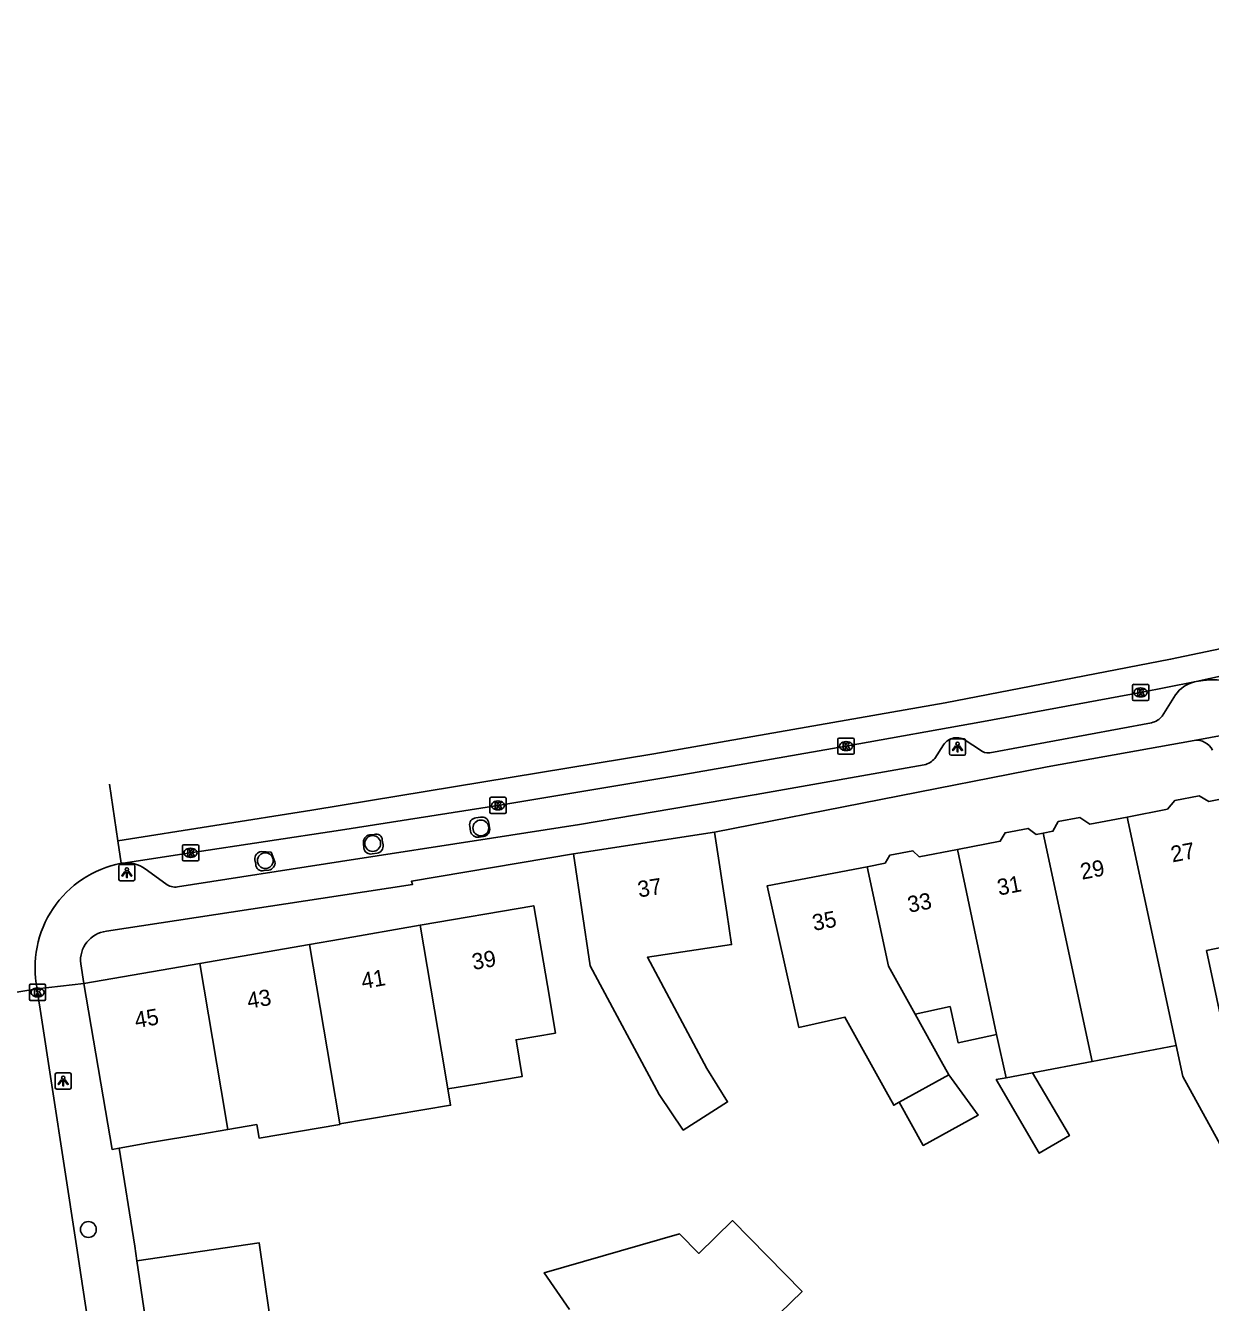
# Model space of a CAD drawing. Extents: x 159053 to 160041, y 380450 to 381422.
# Drawn here: x 159480.6 to 159553.7, y 381278.7 to 381357.6 of the extents above; entities that cross this region are included whole.
import ezdxf

# ---------------------------------------------------------------- set-up
doc = ezdxf.new("R2010")
doc.units = 0
for name, color, linetype in [('IMGEO_Boom', 7, 'Continuous'), ('IMGEO_Kolk', 7, 'Continuous'), ('IMGEO_Lichtpunt', 7, 'Continuous'), ('IMGEO_Muur', 7, 'Continuous'), ('IMGEO_Pand', 7, 'Continuous'), ('IMGEO_Pand_nummerreeks', 7, 'Continuous'), ('IMGEO_Parkeervlak_open', 7, 'Continuous'), ('IMGEO_Rijbaan_lokaal_gesloten', 7, 'Continuous'), ('IMGEO_Rijbaan_lokaal_open', 7, 'Continuous'), ('IMGEO_Voetpad_open', 7, 'Continuous')]:
    doc.layers.add(name, color=color, linetype=linetype)

msp = doc.modelspace()

# ---------------------------------------------------------------- linework, layer by layer
at = {"layer": 'IMGEO_Boom'}
for centre in [(159508.66, 381308.02), (159501.99, 381307.056), (159495.358, 381305.998), (159484.438, 381283.217)]:
    msp.add_circle(centre, 0.489, dxfattribs=at)
at = {"layer": 'IMGEO_Kolk'}
for p, q in [((159548.893, 381315.963), (159548.893, 381316.815)), ((159548.968, 381316.889), (159549.82, 381316.889)), ((159549.381, 381316.669), (159549.406, 381316.669)), ((159549.894, 381316.815), (159549.894, 381315.963)), ((159549.82, 381315.889), (159548.968, 381315.889)), ((159549.404, 381316.109), (159549.379, 381316.109)), ((159530.708, 381312.648), (159530.708, 381313.5)), ((159530.783, 381313.574), (159531.635, 381313.574)), ((159531.196, 381313.354), (159531.221, 381313.354)), ((159531.709, 381313.5), (159531.709, 381312.648)), ((159531.635, 381312.574), (159530.783, 381312.574)), ((159531.219, 381312.794), (159531.194, 381312.794)), ((159509.221, 381308.985), (159509.221, 381309.837)), ((159509.296, 381309.911), (159510.148, 381309.911)), ((159509.709, 381309.691), (159509.734, 381309.691)), ((159510.222, 381309.837), (159510.222, 381308.985)), ((159510.148, 381308.911), (159509.296, 381308.911)), ((159509.732, 381309.131), (159509.707, 381309.131)), ((159490.246, 381306.058), (159490.246, 381306.91)), ((159490.321, 381306.984), (159491.173, 381306.984)), ((159490.734, 381306.764), (159490.759, 381306.764)), ((159491.247, 381306.91), (159491.247, 381306.058)), ((159491.173, 381305.984), (159490.321, 381305.984)), ((159490.757, 381306.204), (159490.732, 381306.204)), ((159480.872, 381298.362), (159481.724, 381298.362)), ((159480.797, 381297.436), (159480.797, 381298.288)), ((159481.308, 381297.582), (159481.283, 381297.582)), ((159481.285, 381298.142), (159481.31, 381298.142)), ((159481.798, 381298.288), (159481.798, 381297.436)), ((159481.724, 381297.362), (159480.872, 381297.362))]:
    msp.add_line(p, q, dxfattribs=at)
for points in [[(159548.893, 381315.963), (159548.893, 381316.815)], [(159548.968, 381316.889), (159549.82, 381316.889)], [(159549.214, 381316.589), (159549.337, 381316.589), (159549.337, 381316.438), (159549.467, 381316.589), (159549.631, 381316.589), (159549.485, 381316.438), (159549.638, 381316.189), (159549.486, 381316.189), (159549.401, 381316.353), (159549.337, 381316.286), (159549.337, 381316.189), (159549.214, 381316.189), (159549.214, 381316.589)], [(159549.894, 381316.815), (159549.894, 381315.963)], [(159549.82, 381315.889), (159548.968, 381315.889)], [(159530.708, 381312.648), (159530.708, 381313.5)], [(159530.783, 381313.574), (159531.635, 381313.574)], [(159531.709, 381313.5), (159531.709, 381312.648)], [(159531.635, 381312.574), (159530.783, 381312.574)], [(159531.029, 381313.274), (159531.152, 381313.274), (159531.152, 381313.123), (159531.282, 381313.274), (159531.446, 381313.274), (159531.3, 381313.123), (159531.453, 381312.874), (159531.301, 381312.874), (159531.216, 381313.038), (159531.152, 381312.971), (159531.152, 381312.874), (159531.029, 381312.874), (159531.029, 381313.274)], [(159509.221, 381308.985), (159509.221, 381309.837)], [(159509.296, 381309.911), (159510.148, 381309.911)], [(159509.542, 381309.611), (159509.665, 381309.611), (159509.665, 381309.46), (159509.795, 381309.611), (159509.959, 381309.611), (159509.813, 381309.46), (159509.966, 381309.211), (159509.814, 381309.211), (159509.729, 381309.375), (159509.665, 381309.308), (159509.665, 381309.211), (159509.542, 381309.211), (159509.542, 381309.611)], [(159510.222, 381309.837), (159510.222, 381308.985)], [(159510.148, 381308.911), (159509.296, 381308.911)], [(159490.246, 381306.058), (159490.246, 381306.91)], [(159490.321, 381306.984), (159491.173, 381306.984)], [(159490.567, 381306.684), (159490.69, 381306.684), (159490.69, 381306.533), (159490.82, 381306.684), (159490.984, 381306.684), (159490.838, 381306.533), (159490.991, 381306.284), (159490.839, 381306.284), (159490.754, 381306.448), (159490.69, 381306.381), (159490.69, 381306.284), (159490.567, 381306.284), (159490.567, 381306.684)], [(159491.247, 381306.91), (159491.247, 381306.058)], [(159491.173, 381305.984), (159490.321, 381305.984)], [(159480.872, 381298.362), (159481.724, 381298.362)], [(159480.797, 381297.436), (159480.797, 381298.288)], [(159481.118, 381298.062), (159481.241, 381298.062), (159481.241, 381297.911), (159481.371, 381298.062), (159481.535, 381298.062), (159481.389, 381297.911), (159481.542, 381297.662), (159481.39, 381297.662), (159481.305, 381297.826), (159481.241, 381297.759), (159481.241, 381297.662), (159481.118, 381297.662), (159481.118, 381298.062)], [(159481.798, 381298.288), (159481.798, 381297.436)], [(159481.724, 381297.362), (159480.872, 381297.362)]]:
    msp.add_lwpolyline(points, dxfattribs=at)
for centre, start, end in [((159548.97, 381316.813), 91.55205, 178.44795), ((159548.97, 381316.813), 91.55205, 178.44795), ((159549.818, 381316.813), 1.55205, 88.44795), ((159549.818, 381316.813), 1.55205, 88.44795), ((159548.97, 381315.965), 181.55205, 268.44795), ((159548.97, 381315.965), 181.55205, 268.44795), ((159549.818, 381315.965), 271.55205, 358.44795), ((159549.818, 381315.965), 271.55205, 358.44795), ((159530.785, 381313.498), 91.55205, 178.44795), ((159530.785, 381313.498), 91.55205, 178.44795), ((159531.633, 381313.498), 1.55205, 88.44795), ((159531.633, 381313.498), 1.55205, 88.44795), ((159530.785, 381312.65), 181.55205, 268.44795), ((159530.785, 381312.65), 181.55205, 268.44795), ((159531.633, 381312.65), 271.55205, 358.44795), ((159531.633, 381312.65), 271.55205, 358.44795), ((159509.298, 381309.835), 91.55205, 178.44795), ((159509.298, 381309.835), 91.55205, 178.44795), ((159510.146, 381309.835), 1.55205, 88.44795), ((159510.146, 381309.835), 1.55205, 88.44795), ((159509.298, 381308.987), 181.55205, 268.44795), ((159509.298, 381308.987), 181.55205, 268.44795), ((159510.146, 381308.987), 271.55205, 358.44795), ((159510.146, 381308.987), 271.55205, 358.44795), ((159490.323, 381306.908), 91.55205, 178.44795), ((159490.323, 381306.908), 91.55205, 178.44795), ((159491.171, 381306.908), 1.55205, 88.44795), ((159491.171, 381306.908), 1.55205, 88.44795), ((159490.323, 381306.06), 181.55205, 268.44795), ((159490.323, 381306.06), 181.55205, 268.44795), ((159491.171, 381306.06), 271.55205, 358.44795), ((159491.171, 381306.06), 271.55205, 358.44795), ((159480.874, 381298.286), 91.55205, 178.44795), ((159480.874, 381298.286), 91.55205, 178.44795), ((159481.722, 381298.286), 1.55205, 88.44795), ((159481.722, 381298.286), 1.55205, 88.44795), ((159480.874, 381297.438), 181.55205, 268.44795), ((159480.874, 381297.438), 181.55205, 268.44795), ((159481.722, 381297.438), 271.55205, 358.44795), ((159481.722, 381297.438), 271.55205, 358.44795)]:
    msp.add_arc(centre, 0.0765, start, end, dxfattribs=at)
for centre, major_axis, ratio, start_param, end_param in [((159549.38, 381316.389), (-0.387, 0.002), 0.722429, 4.712389, 7.853982), ((159549.405, 381316.389), (-0.39, 0.002), 0.717154, 1.570796, 4.712389), ((159531.195, 381313.074), (-0.387, 0.002), 0.722429, 4.712389, 7.853982), ((159531.22, 381313.074), (-0.39, 0.002), 0.717154, 1.570796, 4.712389), ((159509.708, 381309.411), (-0.387, 0.002), 0.722429, 4.712389, 7.853982), ((159509.733, 381309.411), (-0.39, 0.002), 0.717154, 1.570796, 4.712389), ((159490.733, 381306.484), (-0.387, 0.002), 0.722429, 4.712389, 7.853982), ((159490.758, 381306.484), (-0.39, 0.002), 0.717154, 1.570796, 4.712389), ((159481.284, 381297.862), (-0.387, 0.002), 0.722429, 4.712389, 7.853982), ((159481.309, 381297.862), (-0.39, 0.002), 0.717154, 1.570796, 4.712389)]:
    msp.add_ellipse(centre, major_axis=major_axis, ratio=ratio, start_param=start_param, end_param=end_param, dxfattribs=at)
at = {"layer": 'IMGEO_Lichtpunt'}
for p, q in [((159537.595, 381313.419), (159537.595, 381312.612)), ((159537.595, 381313.419), (159537.595, 381312.612)), ((159538.497, 381313.514), (159537.689, 381313.514)), ((159538.497, 381313.514), (159537.689, 381313.514)), ((159538.591, 381312.612), (159538.591, 381313.419)), ((159538.591, 381312.612), (159538.591, 381313.419)), ((159537.689, 381312.518), (159538.497, 381312.518)), ((159537.689, 381312.518), (159538.497, 381312.518)), ((159486.314, 381305.664), (159486.314, 381304.857)), ((159486.314, 381305.664), (159486.314, 381304.857)), ((159487.216, 381305.759), (159486.408, 381305.759)), ((159487.216, 381305.759), (159486.408, 381305.759)), ((159487.31, 381304.857), (159487.31, 381305.664)), ((159487.31, 381304.857), (159487.31, 381305.664)), ((159486.408, 381304.763), (159487.216, 381304.763)), ((159486.408, 381304.763), (159487.216, 381304.763)), ((159483.287, 381292.887), (159482.479, 381292.887)), ((159483.287, 381292.887), (159482.479, 381292.887)), ((159482.385, 381292.792), (159482.385, 381291.985)), ((159482.385, 381292.792), (159482.385, 381291.985)), ((159483.381, 381291.985), (159483.381, 381292.792)), ((159483.381, 381291.985), (159483.381, 381292.792)), ((159482.479, 381291.891), (159483.287, 381291.891)), ((159482.479, 381291.891), (159483.287, 381291.891))]:
    msp.add_line(p, q, dxfattribs=at)
for points in [[(159537.969, 381313.083), (159538.008, 381313.055), (159537.82, 381312.793), (159537.782, 381312.82), (159537.969, 381313.083)], [(159538.071, 381313.035), (159538.118, 381313.035), (159538.118, 381312.713), (159538.071, 381312.713), (159538.071, 381313.035)], [(159538.181, 381313.055), (159538.219, 381313.082), (159538.406, 381312.82), (159538.367, 381312.792), (159538.181, 381313.055)], [(159486.688, 381305.328), (159486.727, 381305.3), (159486.539, 381305.038), (159486.501, 381305.065), (159486.688, 381305.328)], [(159486.79, 381305.28), (159486.837, 381305.28), (159486.837, 381304.958), (159486.79, 381304.958), (159486.79, 381305.28)], [(159486.9, 381305.3), (159486.938, 381305.327), (159487.125, 381305.065), (159487.086, 381305.037), (159486.9, 381305.3)], [(159482.759, 381292.456), (159482.798, 381292.428), (159482.61, 381292.166), (159482.572, 381292.193), (159482.759, 381292.456)], [(159482.861, 381292.408), (159482.908, 381292.408), (159482.908, 381292.086), (159482.861, 381292.086), (159482.861, 381292.408)], [(159482.971, 381292.428), (159483.009, 381292.455), (159483.196, 381292.193), (159483.157, 381292.165), (159482.971, 381292.428)]]:
    msp.add_lwpolyline(points, dxfattribs=at)
for centre in [(159538.094, 381313.217), (159486.813, 381305.462), (159482.884, 381292.59)]:
    msp.add_circle(centre, 0.0994, dxfattribs=at)
for centre, start, end in [((159537.689, 381313.419), 90, 180), ((159537.689, 381313.419), 90, 180), ((159538.497, 381313.419), 0, 90), ((159538.497, 381313.419), 0, 90), ((159537.689, 381312.612), 180, 270), ((159537.689, 381312.612), 180, 270), ((159538.497, 381312.612), 270, 0), ((159538.497, 381312.612), 270, 360), ((159486.408, 381305.664), 90, 180), ((159486.408, 381305.664), 90, 180), ((159487.216, 381305.664), 0, 90), ((159487.216, 381305.664), 0, 90), ((159486.408, 381304.857), 180, 270), ((159486.408, 381304.857), 180, 270), ((159487.216, 381304.857), 270, 0), ((159487.216, 381304.857), 270, 360), ((159482.479, 381292.792), 90, 180), ((159482.479, 381292.792), 90, 180), ((159483.287, 381292.792), 0, 90), ((159483.287, 381292.792), 0, 90), ((159482.479, 381291.985), 180, 270), ((159482.479, 381291.985), 180, 270), ((159483.287, 381291.985), 270, 0), ((159483.287, 381291.985), 270, 360)]:
    msp.add_arc(centre, 0.0946, start, end, dxfattribs=at)
at = {"layer": 'IMGEO_Muur'}
msp.add_lwpolyline([(159486.347, 381288.247), (159487.299, 381282.186)], dxfattribs=at)
at = {"layer": 'IMGEO_Pand'}
for points in [[(159548.568, 381308.694), (159551.052, 381309.169), (159551.498, 381309.705), (159553.011, 381309.994), (159553.604, 381309.656), (159554.534, 381309.834)], [(159543.368, 381307.7), (159543.975, 381307.816), (159544.313, 381308.41), (159545.647, 381308.665), (159546.254, 381308.252), (159548.568, 381308.694)], [(159548.568, 381308.694), (159551.59, 381294.585)], [(159538.088, 381306.69), (159540.728, 381307.195), (159541.027, 381307.718), (159542.446, 381307.989), (159542.936, 381307.617), (159543.368, 381307.7)], [(159523.095, 381307.767), (159523.841, 381302.802), (159524.139, 381300.817), (159518.944, 381300.036), (159522.619, 381293.167), (159523.897, 381291.098), (159521.161, 381289.363), (159519.673, 381291.562), (159515.422, 381299.507), (159514.383, 381306.418)], [(159514.383, 381306.418), (159523.095, 381307.767)], [(159546.401, 381293.601), (159543.368, 381307.7)], [(159532.513, 381305.625), (159533.614, 381305.835), (159533.921, 381306.346), (159535.332, 381306.616), (159535.721, 381306.238), (159538.088, 381306.69)], [(159538.088, 381306.69), (159540.502, 381295.272)], [(159534.494, 381291.083), (159534.154, 381290.894), (159533.69, 381291.731), (159531.138, 381296.339), (159528.297, 381295.701), (159527.428, 381299.565), (159526.332, 381304.443), (159532.513, 381305.625)], [(159532.513, 381305.625), (159533.834, 381299.485), (159535.475, 381296.521)], [(159504.914, 381302.005), (159511.926, 381303.217), (159512.769, 381298.289), (159513.272, 381295.351), (159510.835, 381294.941), (159511.217, 381292.673), (159508.407, 381292.2), (159506.629, 381291.901)], [(159498.078, 381300.823), (159500, 381301.155), (159504.914, 381302.005)], [(159506.629, 381291.901), (159506.236, 381294.238), (159504.914, 381302.005)], [(159491.31, 381299.654), (159498.078, 381300.823)], [(159498.078, 381300.823), (159499.403, 381293.037), (159499.957, 381289.739)], [(159556.421, 381301.077), (159553.469, 381300.442), (159556.077, 381288.227), (159555.061, 381287.589), (159554.858, 381287.461)], [(159484.164, 381298.42), (159491.31, 381299.654)], [(159491.31, 381299.654), (159492.638, 381291.851), (159493.055, 381289.398)], [(159486.347, 381288.247), (159485.899, 381288.166), (159485.491, 381290.577), (159484.164, 381298.42)], [(159540.502, 381295.272), (159538.122, 381294.753), (159537.634, 381296.991), (159535.475, 381296.521)], [(159535.475, 381296.521), (159537.086, 381293.612), (159537.55, 381292.775)], [(159541.1, 381292.595), (159540.502, 381295.272)], [(159551.59, 381294.585), (159546.401, 381293.601)], [(159554.858, 381287.461), (159552, 381292.661), (159551.59, 381294.585)], [(159542.723, 381292.903), (159544.997, 381289.018), (159543.138, 381287.93), (159540.477, 381292.477), (159541.1, 381292.595)], [(159542.723, 381292.903), (159541.1, 381292.595)], [(159546.401, 381293.601), (159542.723, 381292.903)], [(159537.55, 381292.775), (159539.369, 381290.288), (159535.975, 381288.408), (159534.494, 381291.083)], [(159537.55, 381292.775), (159534.494, 381291.083)], [(159506.629, 381291.901), (159506.799, 381290.889), (159499.957, 381289.739)], [(159499.957, 381289.739), (159499.963, 381289.705), (159494.973, 381288.866), (159494.833, 381289.697), (159493.055, 381289.398)], [(159493.055, 381289.398), (159491.37, 381289.115), (159488.272, 381288.594), (159486.347, 381288.247)], [(159514.139, 381278.272), (159512.58, 381280.544), (159520.937, 381282.943), (159522.118, 381281.737), (159524.197, 381283.771), (159528.49, 381279.384), (159526.41, 381277.349)], [(159487.432, 381281.286), (159494.97, 381282.402), (159495.606, 381278.108)], [(159488.814, 381271.948), (159487.432, 381281.286)]]:
    msp.add_lwpolyline(points, dxfattribs=at)
at = {"layer": 'IMGEO_Parkeervlak_open'}
for points in [[(159508.647, 381308.679), (159508.357, 381308.647)], [(159507.979, 381308.126), (159508.03, 381307.825)], [(159509.204, 381308.018), (159509.16, 381308.318)], [(159501.423, 381307.066), (159501.448, 381306.784)], [(159502.075, 381307.617), (159501.797, 381307.601)], [(159502.633, 381306.977), (159502.581, 381307.27)], [(159508.551, 381307.446), (159508.828, 381307.493)], [(159495.711, 381306.525), (159495.108, 381306.571)], [(159495.954, 381305.925), (159495.711, 381306.525)], [(159501.961, 381306.421), (159502.257, 381306.452)], [(159494.71, 381306.059), (159494.771, 381305.779)], [(159495.281, 381305.382), (159495.575, 381305.416)]]:
    msp.add_lwpolyline(points, dxfattribs=at)
for centre, radius, start, end in [((159508.405, 381308.214), 0.435, 96.38786, 191.68828), ((159508.739, 381308.265), 0.424, 7.1926, 102.53901), ((159508.486, 381307.905), 0.463, 189.9153, 278.01688), ((159508.767, 381307.934), 0.445, 277.88353, 10.89671), ((159501.891, 381307.137), 0.474, 101.49313, 188.59474), ((159502.215, 381307.279), 0.366, 358.56042, 112.5572), ((159495.18, 381306.105), 0.472, 98.74623, 185.5348), ((159501.855, 381306.815), 0.408, 184.34939, 285.08398), ((159502.166, 381306.914), 0.471, 281.16123, 7.61901), ((159495.177, 381305.775), 0.406, 179.41407, 284.78931), ((159495.504, 381305.864), 0.454, 278.9872, 7.67027)]:
    msp.add_arc(centre, radius, start, end, dxfattribs=at)
at = {"layer": 'IMGEO_Rijbaan_lokaal_gesloten'}
for points in [[(159486.249, 381307.229), (159498.232, 381309.125), (159519.334, 381312.605), (159537.334, 381315.754), (159551.245, 381318.435), (159564.404, 381321.209), (159579.772, 381324.783), (159593.307, 381328.356), (159605.338, 381331.789), (159626.628, 381338.418), (159649.891, 381345.846), (159673.107, 381353.416), (159685.932, 381357.579)], [(159570.995, 381321.057), (159552.829, 381317.062)], [(159486.58, 381305.853), (159490.742, 381306.485), (159500, 381307.878), (159509.718, 381309.412), (159521.192, 381311.328), (159531.204, 381313.075), (159539.699, 381314.595), (159549.389, 381316.39), (159552.716, 381317.04)], [(159552.829, 381317.062), (159552.716, 381317.04)], [(159486.249, 381307.229), (159485.73, 381310.724), (159485.73, 381310.724)], [(159486.456, 381305.834), (159486.249, 381307.229)], [(159486.58, 381305.853), (159486.456, 381305.834)], [(159475.346, 381297.113), (159481.275, 381298.091)]]:
    msp.add_lwpolyline(points, dxfattribs=at)
msp.add_arc((159487.708, 381299.392), 6.563, 100.99407, 191.43135, dxfattribs=at)
at = {"layer": 'IMGEO_Rijbaan_lokaal_open'}
msp.add_lwpolyline([(159481.275, 381298.091), (159481.293, 381297.861), (159481.469, 381296.819), (159483.708, 381282.207), (159484.001, 381280.293), (159484.524, 381276.78), (159485.313, 381271.467)], dxfattribs=at)
msp.add_arc((159553.938, 381311.476), 5.695, 32.36706, 101.23108, dxfattribs=at)
at = {"layer": 'IMGEO_Voetpad_open'}
for points in [[(159551.555, 381316.238), (159550.72, 381314.93)], [(159550.071, 381314.52), (159540.095, 381312.656)], [(159552.705, 381313.429), (159558.748, 381314.525)], [(159552.705, 381313.429), (159543.626, 381311.785), (159523.095, 381307.767)], [(159539.456, 381312.859), (159538.618, 381313.407)], [(159537.224, 381313.15), (159536.694, 381312.315)], [(159536.032, 381311.918), (159525.666, 381310.076), (159521.67, 381309.407), (159514.749, 381308.232), (159509.315, 381307.385), (159500, 381305.941), (159489.945, 381304.382)], [(159514.383, 381306.418), (159504.373, 381304.731), (159504.45, 381304.533), (159500, 381303.852), (159485.55, 381301.639)], [(159489.211, 381304.57), (159487.932, 381305.496)], [(159483.965, 381299.633), (159484.164, 381298.42)], [(159481.275, 381298.091), (159482.708, 381298.254), (159484.164, 381298.42)], [(159486.347, 381288.247), (159487.299, 381282.186), (159487.432, 381281.286)]]:
    msp.add_lwpolyline(points, dxfattribs=at)
for centre, radius, start, end in [((159553.135, 381315.191), 1.896, 102.78372, 146.48846), ((159549.828, 381315.624), 1.131, 282.43575, 322.12883), ((159538.044, 381312.614), 0.979, 54.07922, 146.81247), ((159552.827, 381312.293), 1.143, 28.09194, 96.13216), ((159539.981, 381313.406), 0.758, 226.14118, 278.61039), ((159535.799, 381313.057), 1.162, 281.56019, 320.34187), ((159486.804, 381303.961), 1.905, 53.67993, 96.73701), ((159489.789, 381305.3), 0.931, 231.63453, 279.63273), ((159485.765, 381299.84), 1.812, 96.80412, 186.56927)]:
    msp.add_arc(centre, radius, start, end, dxfattribs=at)

# ---------------------------------------------------------------- texts
at = {"layer": 'IMGEO_Pand_nummerreeks'}
for s, rotation, p in [('27', 10.82317, (159551.355, 381305.886)), ('29', 10.82317, (159545.772, 381304.819)), ('37', 8.80063, (159518.424, 381303.724)), ('31', 10.82317, (159540.642, 381303.838)), ('33', 10.82317, (159535.104, 381302.78)), ('35', 10.82317, (159529.226, 381301.656)), ('39', 9.80334, (159508.201, 381299.244)), ('41', 9.80331, (159501.371, 381298.064)), ('43', 9.80331, (159494.32, 381296.845)), ('45', 9.80334, (159487.379, 381295.646))]:
    msp.add_text(s, height=1, rotation=rotation, dxfattribs=at).set_placement(p)

doc.saveas('drawing.dxf')
